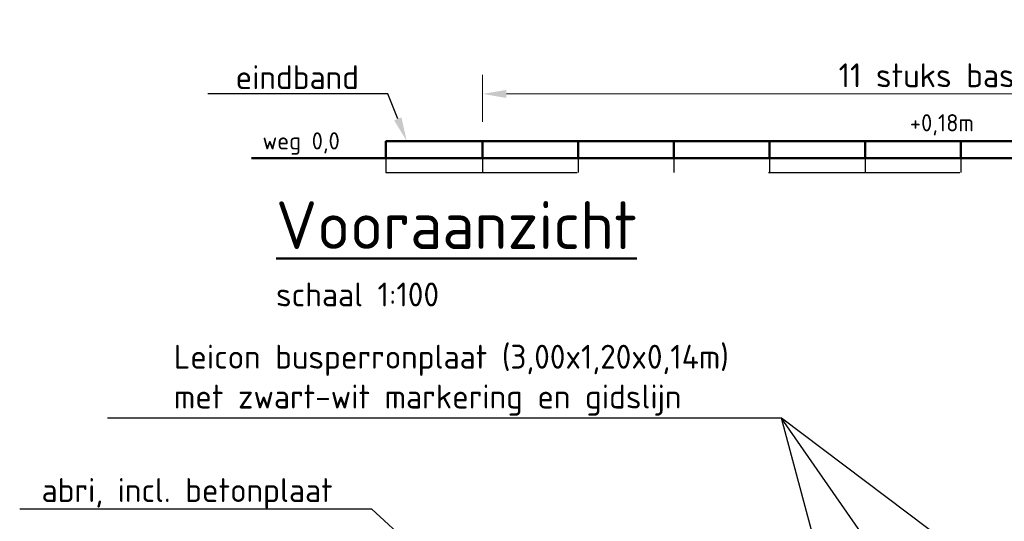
# Model space of a CAD drawing. Header units: metres. Extents: x -699 to 2316, y -1199 to 781.
# Tile 528 of 593: x 1157 to 1168, y -275 to -270. Entities that reach past the tile are written whole.
import ezdxf
from ezdxf import colors
from ezdxf.entities.mleader import LeaderData, LeaderLine
from ezdxf.enums import TextEntityAlignment as Align
from ezdxf.math import Vec2, Vec3

# ---------------------------------------------------------------- set-up
doc = ezdxf.new("R2010")
doc.units = ezdxf.units.M
doc.header["$PDMODE"] = 1
doc.linetypes.add('NLCS-HIDDEN', pattern=[4, 2, -2])
for name, color, linetype, lineweight in [('N-WE-VH-KANTOPSLUITING_ELEMENT_PERRONBAND-GD', 252, 'Continuous', 50), ('N-WE-VH-KANTOPSLUITING_ELEMENT_PERRONBAND-GN', 252, 'NLCS-HIDDEN', 25), ('N-WE-VH-KANTVERHARDING-GD', 210, 'Continuous', 50), ('X-XX-AL-M', 7, 'Continuous', 18), ('X-XX-AL-T18', 10, 'Continuous', 18), ('X-XX-AL-T25', 7, 'Continuous', 25), ('X-XX-AL-T50', 130, 'Continuous', 50)]:
    doc.layers.add(name, color=color, linetype=linetype, lineweight=lineweight)
doc.styles.add('NLCS-ISO', font='NLCS-ISO.ttf')
doc.styles.add('NLCS-ISO-M100-T25', font='NLCS-ISO.ttf', dxfattribs={"height": 0.25})
doc.styles.add('NLCS-ISO-M100-T50', font='NLCS-ISO.ttf', dxfattribs={"height": 0.5})
doc.dimstyles.new('NLCS-M100-T25-PIJL_A_L2_H1', dxfattribs={"dimscale": 0.1, "dimtxt": 2.5, "dimasz": 2.5, "dimexe": 2, "dimexo": 2, "dimgap": 0.7, "dimtad": 1, "dimzin": 0, "dimdsep": 46, "dimtxsty": 'NLCS-ISO-M100-T25', "dimcen": 0, "dimdle": 2, "dimclrd": 256, "dimclre": 256, "dimclrt": 256, "dimadec": 1, "dimazin": 0, "dimtfac": 1, "dimtdec": 3, "dimtofl": 0, "dimtmove": 0, "dimatfit": 3, "dimfxl": 2, "dimtfillclr": 256, "dimtolj": 1, "dimtzin": 0, "dimlwd": -1, "dimlwe": -1, "dimarcsym": 0})

# ---------------------------------------------------------------- blocks, each defined once
blk = doc.blocks.new('*D2277')
at = {"layer": 'Defpoints', "color": 0, "transparency": 16777216}
for p in [(1173.099, -270.637), (1162.099, -271.13), (1173.099, -271.13)]:
    blk.add_point(p, dxfattribs=at)
at = {"layer": 'X-XX-AL-M', "transparency": 16777216}
for p, q in [((1162.099, -270.93), (1162.099, -270.437)), ((1173.099, -270.93), (1173.099, -270.437)), ((1162.349, -270.637), (1172.849, -270.637))]:
    blk.add_line(p, q, dxfattribs=at)
for points in [[(1162.349, -270.595), (1162.349, -270.679), (1162.099, -270.637)], [(1172.849, -270.595), (1172.849, -270.679), (1173.099, -270.637)]]:
    blk.add_solid(points, dxfattribs=at)
at = {"layer": 'X-XX-AL-M', "transparency": 16777216, "insert": (1167.599, -270.442), "char_height": 0.25, "attachment_point": 5, "style": 'NLCS-ISO-M100-T25'}
blk.add_mtext('\\A1;11 stuks basiselementen', dxfattribs=at)

msp = doc.modelspace()

# ---------------------------------------------------------------- linework, layer by layer
at = {"layer": 'N-WE-VH-KANTOPSLUITING_ELEMENT_PERRONBAND-GD'}
for p, q in [((1161.0887, -271.13), (1161.0878, -271.31)), ((1161.0878, -271.13), (1173.0986, -271.13)), ((1162.0986, -271.13), (1162.0986, -271.31)), ((1163.0986, -271.13), (1163.0986, -271.31)), ((1164.0986, -271.13), (1164.0986, -271.31)), ((1165.0986, -271.13), (1165.0986, -271.31)), ((1166.0986, -271.13), (1166.0986, -271.31)), ((1167.0986, -271.13), (1167.0986, -271.31))]:
    msp.add_line(p, q, dxfattribs=at)
at = {"layer": 'N-WE-VH-KANTOPSLUITING_ELEMENT_PERRONBAND-GN'}
for p, q in [((1161.0887, -271.31), (1161.0878, -271.46)), ((1162.0986, -271.31), (1162.0986, -271.46)), ((1163.0986, -271.31), (1163.0986, -271.46)), ((1164.0986, -271.31), (1164.0986, -271.46)), ((1165.0986, -271.31), (1165.0986, -271.46)), ((1166.0986, -271.31), (1166.0986, -271.46)), ((1167.0986, -271.31), (1167.0986, -271.46)), ((1161.0878, -271.46), (1173.0986, -271.46))]:
    msp.add_line(p, q, dxfattribs=at)
at = {"layer": 'N-WE-VH-KANTVERHARDING-GD'}
msp.add_line((1159.683, -271.31), (1182.7924, -271.31), dxfattribs=at)

# ---------------------------------------------------------------- texts
at = {"layer": 'X-XX-AL-T18', "style": 'NLCS-ISO'}
for s, p in [('+0,18m', (1166.5665, -271.0827)), ('weg 0,0', (1159.7996, -271.2723))]:
    msp.add_text(s, height=0.18, dxfattribs=at).set_placement(p, align=Align.BOTTOM_LEFT)
at = {"layer": 'X-XX-AL-T25', "style": 'NLCS-ISO-M100-T25'}
msp.add_text('schaal 1:100', height=0.25, dxfattribs=at).set_placement((1159.9411, -272.8598))
at = {"layer": 'X-XX-AL-T50', "style": 'NLCS-ISO-M100-T50'}
msp.add_text('%%UVooraanzicht', height=0.5, dxfattribs=at).set_placement((1159.9411, -272.2598))

# ---------------------------------------------------------------- dimensions: what is measured, and where the dimension line sits
at = {"layer": 'X-XX-AL-M'}
dim = msp.add_aligned_dim(p1=(1162.0986, -271.13), p2=(1173.0986, -271.13), distance=0.4931, text='11 stuks basiselementen', dimstyle='NLCS-M100-T25-PIJL_A_L2_H1', dxfattribs=at)
dim.commit()
dim.dimension.update_dxf_attribs({"geometry": '*D2277', "text_midpoint": (1167.5986, -270.4419)})

# ---------------------------------------------------------------- leaders
at = {"layer": 'X-XX-AL-T25'}
ml = msp.add_multileader_mtext('Standard', dxfattribs=at)
ml.set_content('eindband', color=256, style='NLCS-ISO-M100-T25')
ml.set_leader_properties(color=256, linetype='ByLayer', lineweight=-1)
ml.build(insert=Vec2(0, 0))
ml.multileader.update_dxf_attribs({"text_left_attachment_type": 5, "text_right_attachment_type": 5, "dogleg_length": 0.25, "arrow_head_size": 0.25})
ctx = ml.context
ctx.base_point, ctx.char_height, ctx.arrow_head_size, ctx.landing_gap_size, ctx.plane_origin = Vec3(1159.4284, -270.637), 0.25, 0.25, 0.09, Vec3(219.6809, -31.1502)
ctx.left_attachment, ctx.right_attachment = 5, 5
notes = []
notes.append((ctx, [(1, (1, 1, 0), (1161.1084, -270.637), (-1, 0), 0.25, [(0, [(1161.3076, -271.13)], 0, [])])]))
ctx.mtext.insert, ctx.mtext.flow_direction = Vec3(1159.5184, -270.337), 5
ml = msp.add_multileader_mtext('Standard', dxfattribs=at)
ml.set_content('Leicon busperronplaat (3,00x1,20x0,14m) \\Pmet zwart-wit markering en gidslijn', color=256, style='NLCS-ISO-M100-T25')
ml.set_leader_properties(color=256, linetype='ByLayer', lineweight=-1)
ml.build(insert=Vec2(0, 0))
ml.multileader.update_dxf_attribs({"text_left_attachment_type": 5, "text_right_attachment_type": 5, "dogleg_length": 0.25, "arrow_head_size": 0.25})
ctx = ml.context
ctx.base_point, ctx.char_height, ctx.arrow_head_size, ctx.landing_gap_size, ctx.plane_origin = Vec3(1158.7829, -274.0276), 0.25, 0.25, 0.09, Vec3(228.9253, -32.7658)
ctx.left_attachment, ctx.right_attachment = 5, 5
notes.append((ctx, [(1, (1, 1, 0), (1165.2254, -274.0276), (-1, 0), 0.25, [(0, [(1166.365, -278.2765)], 0, [])])]))
ctx.mtext.insert, ctx.mtext.flow_direction = Vec3(1158.8729, -273.2609), 5
ml = msp.add_multileader_mtext('Standard', dxfattribs=at)
ml.set_content(' ', color=256, style='NLCS-ISO-M100-T25')
ml.set_leader_properties(color=256, linetype='ByLayer', lineweight=-1)
ml.build(insert=Vec2(0, 0))
ml.multileader.update_dxf_attribs({"text_left_attachment_type": 5, "text_right_attachment_type": 5, "dogleg_length": 0.25, "arrow_head_size": 0.25})
ctx = ml.context
ctx.base_point, ctx.char_height, ctx.arrow_head_size, ctx.landing_gap_size, ctx.plane_origin = Vec3(1164.6454, -274.0276), 0.25, 0.25, 0.09, Vec3(233.0675, -32.7658)
ctx.left_attachment, ctx.right_attachment = 5, 5
notes.append((ctx, [(1, (1, 1, 0), (1165.2254, -274.0276), (-1, 0), 0.25, [(0, [(1168.1785, -278.2765)], 0, [])])]))
ctx.mtext.insert, ctx.mtext.flow_direction = Vec3(1164.7354, -273.7776), 5
ml = msp.add_multileader_mtext('Standard', dxfattribs=at)
ml.set_content(' ', color=256, style='NLCS-ISO-M100-T25')
ml.set_leader_properties(color=256, linetype='ByLayer', lineweight=-1)
ml.build(insert=Vec2(0, 0))
ml.multileader.update_dxf_attribs({"text_left_attachment_type": 5, "text_right_attachment_type": 5, "dogleg_length": 0.25, "arrow_head_size": 0.25})
ctx = ml.context
ctx.base_point, ctx.char_height, ctx.arrow_head_size, ctx.landing_gap_size, ctx.plane_origin = Vec3(1164.6454, -274.0276), 0.25, 0.25, 0.09, Vec3(233.0675, -32.7658)
ctx.left_attachment, ctx.right_attachment = 5, 5
notes.append((ctx, [(1, (1, 1, 0), (1165.2254, -274.0276), (-1, 0), 0.25, [(0, [(1170.8603, -278.2765)], 0, [])])]))
ctx.mtext.insert, ctx.mtext.flow_direction = Vec3(1164.7354, -273.7776), 5
ml = msp.add_multileader_mtext('Standard', dxfattribs=at)
ml.set_content('abri, incl. betonplaat', color=256, style='NLCS-ISO-M100-T25')
ml.set_leader_properties(color=256, linetype='ByLayer', lineweight=-1)
ml.build(insert=Vec2(0, 0))
ml.multileader.update_dxf_attribs({"text_left_attachment_type": 5, "text_right_attachment_type": 5, "dogleg_length": 0.25, "arrow_head_size": 0.25})
ctx = ml.context
ctx.base_point, ctx.char_height, ctx.arrow_head_size, ctx.landing_gap_size, ctx.plane_origin = Vec3(1157.4001, -274.981), 0.25, 0.25, 0.09, Vec3(218.3263, -37.7881)
ctx.left_attachment, ctx.right_attachment = 5, 5
notes.append((ctx, [(1, (1, 1, 0), (1160.9426, -274.981), (-1, 0), 0.25, [(0, [(1163.1179, -276.9753)], 0, [])])]))
ctx.mtext.insert, ctx.mtext.flow_direction = Vec3(1157.4901, -274.656), 5
for ctx, leaders in notes:
    for number, flags, end, landing, length, lines in leaders:
        leader = LeaderData()
        leader.index, (leader.has_last_leader_line, leader.has_dogleg_vector, leader.attachment_direction) = number, flags
        leader.last_leader_point, leader.dogleg_vector, leader.dogleg_length = Vec3(end), Vec3(landing), length
        for number, points, colour, breaks in lines:
            line = LeaderLine()
            line.index, line.vertices, line.color, line.breaks = number, Vec3.list(points), colors.encode_raw_color(colour), breaks
            leader.lines.append(line)
        ctx.leaders.append(leader)

doc.saveas('drawing.dxf')
